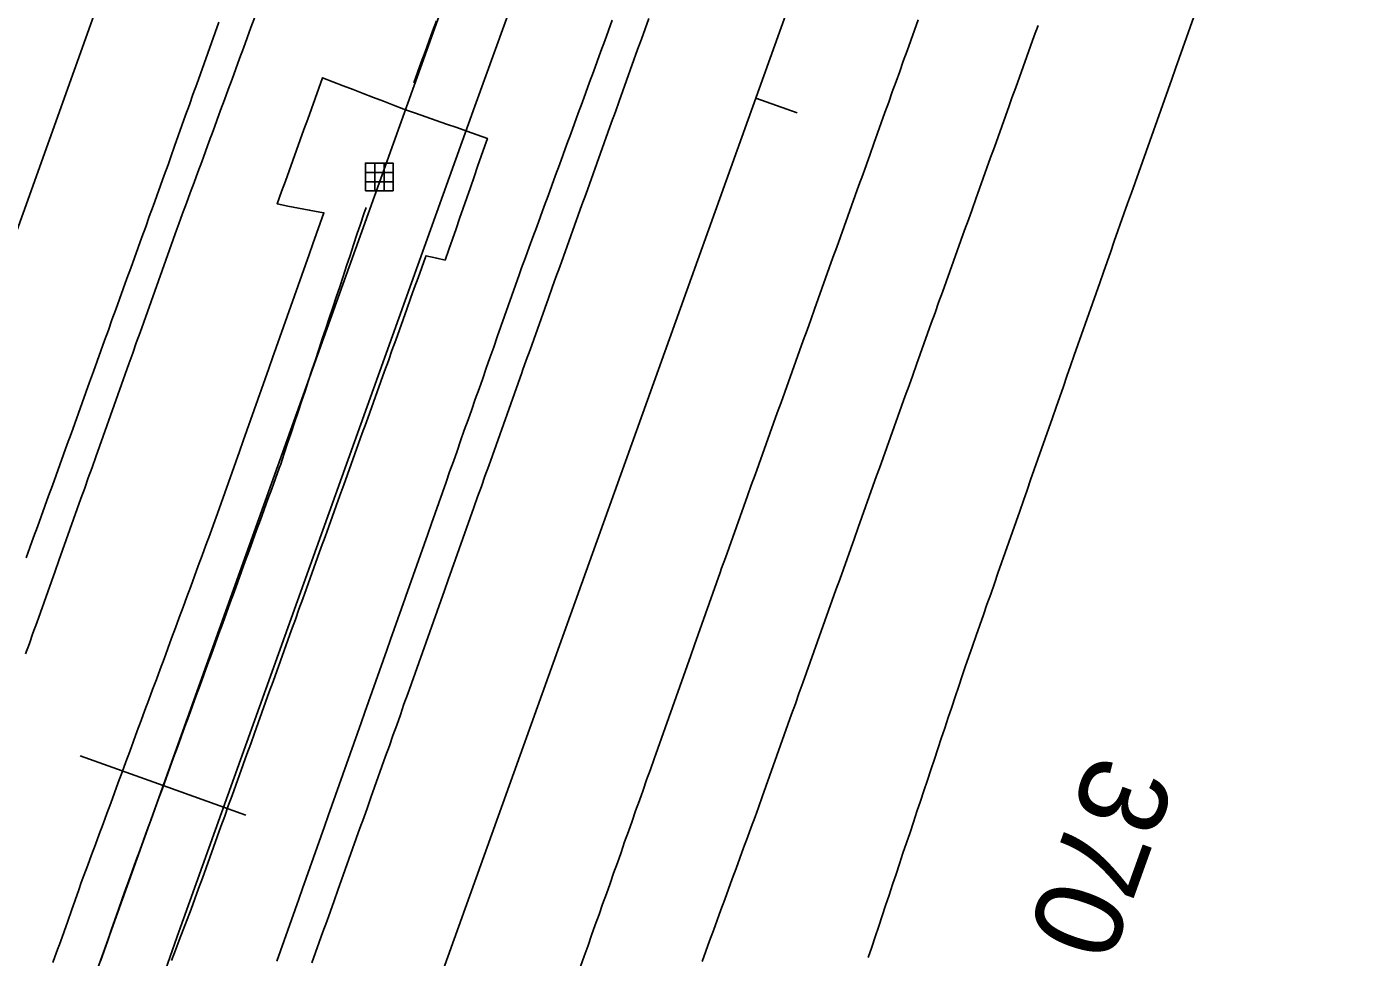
# Model space of a CAD drawing. Extents: x 1901471 to 1963503, y 756461 to 799997.
# Drawn here: x 1940682.2 to 1940803.7, y 779861.8 to 779946.4 of the extents above; entities that cross this region are included whole.
import ezdxf

# ---------------------------------------------------------------- set-up
doc = ezdxf.new("R2010")
doc.units = 0
for name, color, linetype in [('RD_EX_DR_ErosCtrl', 7, 'Continuous'), ('RD_EX_DR_Inlet', 7, 'Continuous'), ('RD_EX_Fence_Other', 7, 'Continuous'), ('RD_EX_H2O', 7, 'Continuous'), ('RD_EX_Road', 7, 'Continuous'), ('RD_HC_Cl', 7, 'Continuous'), ('RD_HC_Data_Tic', 7, 'Continuous'), ('RD_HC_TX_Sta50', 7, 'Continuous')]:
    doc.layers.add(name, color=color, linetype=linetype)

# ---------------------------------------------------------------- blocks, each defined once
blk = doc.blocks.new('DI')
at = {"layer": 'RD_EX_DR_Inlet'}
for p, q in [((-0.84, 2.56), (-0.84, -2.44)), ((0.86, 2.56), (0.86, -2.44)), ((-2.54, 0.86), (2.46, 0.86)), ((-2.54, -0.84), (2.46, -0.84))]:
    blk.add_line(p, q, dxfattribs=at)
blk.add_lwpolyline([(-2.54, -2.44), (-2.54, 2.56), (2.46, 2.56), (2.46, -2.44)], close=True, dxfattribs=at)

msp = doc.modelspace()

# ---------------------------------------------------------------- linework, layer by layer
at = {"layer": 'RD_EX_DR_ErosCtrl'}
msp.add_lwpolyline([(1940695.37, 779861.53), (1940695.73, 779862.47), (1940696.08, 779863.4), (1940696.44, 779864.34), (1940696.79, 779865.27), (1940697.15, 779866.21), (1940697.5, 779867.14), (1940697.84, 779868.08), (1940698.18, 779869.02), (1940698.52, 779869.97), (1940698.85, 779870.91), (1940699.19, 779871.85), (1940699.53, 779872.79), (1940699.87, 779873.73), (1940700.21, 779874.67), (1940700.54, 779875.61), (1940700.88, 779876.55), (1940701.22, 779877.49), (1940701.56, 779878.43), (1940701.9, 779879.37), (1940702.23, 779880.31), (1940702.57, 779881.25), (1940702.91, 779882.2), (1940703.25, 779883.14), (1940703.59, 779884.08), (1940703.92, 779885.02), (1940704.26, 779885.96), (1940704.6, 779886.9), (1940704.94, 779887.84), (1940705.27, 779888.78), (1940705.61, 779889.72), (1940705.95, 779890.66), (1940706.29, 779891.6), (1940706.63, 779892.54), (1940706.96, 779893.48), (1940707.3, 779894.43), (1940707.64, 779895.37), (1940707.98, 779896.31), (1940708.32, 779897.25), (1940708.65, 779898.19), (1940708.99, 779899.13), (1940709.33, 779900.07), (1940709.67, 779901.01), (1940710.01, 779901.95), (1940710.34, 779902.89), (1940710.68, 779903.83), (1940711.02, 779904.77), (1940711.36, 779905.71), (1940711.7, 779906.66), (1940712.03, 779907.6), (1940712.37, 779908.54), (1940712.71, 779909.48), (1940713.05, 779910.42), (1940713.39, 779911.36), (1940713.72, 779912.3), (1940714.06, 779913.24), (1940714.4, 779914.18), (1940714.74, 779915.12), (1940715.08, 779916.06), (1940715.41, 779917), (1940715.75, 779917.94), (1940716.09, 779918.89), (1940716.43, 779919.83), (1940716.77, 779920.77), (1940717.1, 779921.71), (1940717.44, 779922.65), (1940717.78, 779923.59), (1940718.12, 779924.53), (1940718.46, 779925.47), (1940718.5, 779925.61), (1940719.47, 779925.39), (1940719.47, 779925.39), (1940720.24, 779925.22), (1940720.57, 779926.17), (1940720.9, 779927.11), (1940721.23, 779928.05), (1940721.55, 779929), (1940721.88, 779929.94), (1940722.21, 779930.89), (1940722.54, 779931.83), (1940722.87, 779932.78), (1940723.19, 779933.72), (1940723.52, 779934.67), (1940723.85, 779935.61), (1940724.08, 779936.28), (1940723.15, 779936.6), (1940722.22, 779936.93), (1940721.29, 779937.26), (1940720.36, 779937.58), (1940719.43, 779937.91), (1940718.49, 779938.24), (1940717.56, 779938.56), (1940716.63, 779938.89), (1940716.49, 779938.94), (1940715.56, 779939.3), (1940714.64, 779939.65), (1940713.72, 779940.01), (1940712.8, 779940.36), (1940711.88, 779940.72), (1940710.96, 779941.07), (1940710.04, 779941.43), (1940709.1, 779941.79), (1940708.76, 779940.85), (1940708.42, 779939.91), (1940708.09, 779938.97), (1940707.75, 779938.02), (1940707.41, 779937.08), (1940707.07, 779936.14), (1940706.73, 779935.2), (1940706.4, 779934.26), (1940706.06, 779933.32), (1940705.72, 779932.38), (1940705.38, 779931.44), (1940704.98, 779930.32), (1940705.95, 779930.13), (1940706.92, 779929.95), (1940707.89, 779929.77), (1940708.86, 779929.58), (1940709.22, 779929.52), (1940708.89, 779928.57), (1940708.55, 779927.63), (1940708.22, 779926.69), (1940707.89, 779925.74), (1940707.55, 779924.8), (1940707.22, 779923.86), (1940706.89, 779922.92), (1940706.55, 779921.97), (1940706.22, 779921.03), (1940705.89, 779920.09), (1940705.55, 779919.15), (1940705.22, 779918.2), (1940704.89, 779917.26), (1940704.55, 779916.32), (1940704.22, 779915.37), (1940703.89, 779914.43), (1940703.55, 779913.49), (1940703.55, 779913.49), (1940703.22, 779912.55), (1940702.89, 779911.6), (1940702.55, 779910.66), (1940702.22, 779909.72), (1940701.89, 779908.78), (1940701.55, 779907.83), (1940701.22, 779906.89), (1940700.89, 779905.95), (1940700.55, 779905.01), (1940700.22, 779904.06), (1940699.89, 779903.12), (1940699.55, 779902.18), (1940699.2, 779901.17), (1940698.85, 779900.23), (1940698.5, 779899.3), (1940698.16, 779898.36), (1940697.81, 779897.42), (1940697.47, 779896.48), (1940697.12, 779895.54), (1940696.77, 779894.61), (1940696.43, 779893.67), (1940696.08, 779892.73), (1940695.73, 779891.79), (1940695.39, 779890.85), (1940695.04, 779889.92), (1940694.7, 779888.98), (1940694.35, 779888.04), (1940694, 779887.1), (1940693.66, 779886.17), (1940693.31, 779885.23), (1940692.96, 779884.29), (1940692.62, 779883.35), (1940692.27, 779882.41), (1940691.93, 779881.48), (1940691.58, 779880.54), (1940691.23, 779879.6), (1940690.89, 779878.66), (1940690.54, 779877.72), (1940690.19, 779876.79), (1940689.85, 779875.85), (1940689.5, 779874.91), (1940689.16, 779873.97), (1940688.81, 779873.03), (1940688.46, 779872.1), (1940688.12, 779871.16), (1940687.77, 779870.22), (1940687.42, 779869.28), (1940687.18, 779868.62), (1940686.95, 779867.96), (1940686.61, 779867.02), (1940686.28, 779866.08), (1940685.95, 779865.13), (1940685.61, 779864.19), (1940685.28, 779863.25), (1940684.94, 779862.31), (1940684.61, 779861.36)], dxfattribs=at)
at = {"layer": 'RD_EX_Fence_Other'}
msp.add_lwpolyline([(1940682.24, 779824.66), (1940695.89, 779863.73), (1940722.93, 779939.21), (1940753.27, 780022.99), (1940784.33, 780110.09), (1940815, 780196.43), (1940838.75, 780262), (1940849.69, 780291.88)], dxfattribs=at)
at = {"layer": 'RD_EX_H2O'}
for points in [[(1940717.38, 779941.32), (1940717.72, 779942.26), (1940718.06, 779943.2), (1940718.41, 779944.14), (1940718.75, 779945.08), (1940719.09, 779946.02), (1940719.44, 779946.96)], [(1940758.68, 779861.8), (1940759, 779862.75), (1940759.32, 779863.7), (1940759.63, 779864.65), (1940759.95, 779865.6), (1940760.26, 779866.55), (1940760.58, 779867.49), (1940760.9, 779868.44), (1940761.21, 779869.39), (1940761.53, 779870.34), (1940761.84, 779871.29), (1940762.16, 779872.24), (1940762.48, 779873.19), (1940762.79, 779874.13), (1940763.11, 779875.08), (1940763.42, 779876.03), (1940763.74, 779876.98), (1940764.06, 779877.93), (1940764.37, 779878.88), (1940764.69, 779879.83), (1940765, 779880.78), (1940765.32, 779881.72), (1940765.64, 779882.67), (1940765.95, 779883.62), (1940766.27, 779884.57), (1940766.58, 779885.52), (1940766.9, 779886.47), (1940767.22, 779887.42), (1940767.49, 779888.25), (1940767.82, 779889.19), (1940768.15, 779890.13), (1940768.48, 779891.08), (1940768.81, 779892.02), (1940769.14, 779892.97), (1940769.47, 779893.91), (1940769.81, 779894.85), (1940770.14, 779895.8), (1940770.47, 779896.74), (1940770.8, 779897.68), (1940771.13, 779898.63), (1940771.46, 779899.57), (1940771.79, 779900.51), (1940772.12, 779901.46), (1940772.45, 779902.4), (1940772.78, 779903.35), (1940773.11, 779904.29), (1940773.44, 779905.23), (1940773.77, 779906.18), (1940774.1, 779907.12), (1940774.43, 779908.06), (1940774.76, 779909.01), (1940775.09, 779909.95), (1940775.42, 779910.89), (1940775.42, 779910.89), (1940775.75, 779911.84), (1940776.08, 779912.78), (1940776.41, 779913.73), (1940776.74, 779914.67), (1940777.07, 779915.61), (1940777.4, 779916.56), (1940777.73, 779917.5), (1940778.07, 779918.44), (1940778.4, 779919.39), (1940778.73, 779920.33), (1940779.06, 779921.27), (1940779.39, 779922.22), (1940779.72, 779923.16), (1940780.05, 779924.11), (1940780.38, 779925.05), (1940780.71, 779925.99), (1940781.04, 779926.94), (1940781.37, 779927.88), (1940781.58, 779928.49), (1940781.92, 779929.43), (1940782.25, 779930.37), (1940782.59, 779931.32), (1940782.92, 779932.26), (1940783.26, 779933.2), (1940783.59, 779934.14), (1940783.93, 779935.08), (1940784.26, 779936.03), (1940784.6, 779936.97), (1940784.93, 779937.91), (1940785.27, 779938.85), (1940785.6, 779939.79), (1940785.94, 779940.74), (1940786.27, 779941.68), (1940786.6, 779942.62), (1940786.94, 779943.56), (1940787.27, 779944.5), (1940787.61, 779945.45), (1940787.94, 779946.39), (1940788.28, 779947.33)], [(1940688.92, 779861.47), (1940689.25, 779862.42), (1940689.58, 779863.36), (1940689.91, 779864.31), (1940690.24, 779865.25), (1940690.57, 779866.19), (1940690.9, 779867.14), (1940691.23, 779868.08), (1940691.46, 779868.73), (1940691.8, 779869.67), (1940692.15, 779870.61), (1940692.49, 779871.55), (1940692.83, 779872.49), (1940693.17, 779873.43), (1940693.52, 779874.37), (1940693.86, 779875.31), (1940694.2, 779876.25), (1940694.55, 779877.19), (1940694.89, 779878.13), (1940695.23, 779879.07), (1940695.57, 779880.01), (1940695.92, 779880.95), (1940696.26, 779881.88), (1940696.6, 779882.82), (1940696.94, 779883.76), (1940697.29, 779884.7), (1940697.63, 779885.64), (1940697.97, 779886.58), (1940698.32, 779887.52), (1940698.66, 779888.46), (1940699, 779889.4), (1940699.34, 779890.34), (1940699.69, 779891.28), (1940700.03, 779892.22), (1940700.37, 779893.16), (1940700.71, 779894.1), (1940701.06, 779895.04), (1940701.4, 779895.98), (1940701.74, 779896.92), (1940702.08, 779897.85), (1940702.43, 779898.79), (1940702.43, 779898.79), (1940702.77, 779899.73), (1940703.11, 779900.67), (1940703.46, 779901.61), (1940703.8, 779902.55), (1940704.14, 779903.49), (1940704.48, 779904.43), (1940704.83, 779905.37), (1940705.17, 779906.31), (1940705.3, 779906.67), (1940705.62, 779907.62), (1940705.93, 779908.56), (1940706.25, 779909.51), (1940706.56, 779910.46), (1940706.88, 779911.41), (1940707.19, 779912.36), (1940707.51, 779913.31), (1940707.82, 779914.26), (1940708.14, 779915.2), (1940708.45, 779916.15), (1940708.77, 779917.1), (1940709.08, 779918.05), (1940709.4, 779919), (1940709.71, 779919.95), (1940710.03, 779920.9), (1940710.34, 779921.84), (1940710.66, 779922.79), (1940710.97, 779923.74), (1940711.29, 779924.69), (1940711.6, 779925.64), (1940711.92, 779926.59), (1940712.23, 779927.54), (1940712.55, 779928.48), (1940712.86, 779929.43), (1940713.05, 779930)]]:
    msp.add_lwpolyline(points, dxfattribs=at)
at = {"layer": 'RD_EX_Road'}
for points in [[(1940702.95, 779947.29), (1940702.6, 779946.35), (1940702.26, 779945.41), (1940701.91, 779944.47), (1940701.57, 779943.53), (1940701.22, 779942.59), (1940700.88, 779941.65), (1940700.53, 779940.72), (1940700.19, 779939.78), (1940699.84, 779938.84), (1940699.5, 779937.9), (1940699.15, 779936.96), (1940698.81, 779936.02), (1940698.46, 779935.09), (1940698.12, 779934.15), (1940697.77, 779933.21), (1940697.43, 779932.27), (1940697.08, 779931.33), (1940696.74, 779930.39), (1940696.39, 779929.45), (1940696.05, 779928.52), (1940695.87, 779928.04), (1940695.54, 779927.1), (1940695.2, 779926.16), (1940694.87, 779925.21), (1940694.53, 779924.27), (1940694.2, 779923.33), (1940693.86, 779922.39), (1940693.52, 779921.45), (1940693.19, 779920.5), (1940692.85, 779919.56), (1940692.52, 779918.62), (1940692.18, 779917.68), (1940691.85, 779916.74), (1940691.51, 779915.79), (1940691.18, 779914.85), (1940690.84, 779913.91), (1940690.51, 779912.97), (1940690.17, 779912.03), (1940689.84, 779911.08), (1940689.5, 779910.14), (1940689.16, 779909.2), (1940688.83, 779908.26), (1940688.49, 779907.32), (1940688.16, 779906.37), (1940687.82, 779905.43), (1940687.49, 779904.49), (1940687.15, 779903.55), (1940686.82, 779902.61), (1940686.48, 779901.66), (1940686.15, 779900.72), (1940685.81, 779899.78), (1940685.47, 779898.84), (1940685.14, 779897.9), (1940684.8, 779896.95), (1940684.47, 779896.01), (1940684.13, 779895.07), (1940683.8, 779894.13), (1940683.46, 779893.19), (1940683.13, 779892.24), (1940682.79, 779891.3), (1940682.46, 779890.36), (1940682.12, 779889.42)], [(1940699.68, 779946.86), (1940699.34, 779945.92), (1940699.01, 779944.98), (1940698.67, 779944.03), (1940698.34, 779943.09), (1940698, 779942.15), (1940697.67, 779941.21), (1940697.33, 779940.27), (1940697, 779939.32), (1940696.66, 779938.38), (1940696.32, 779937.44), (1940695.99, 779936.5), (1940695.65, 779935.56), (1940695.32, 779934.61), (1940695.06, 779933.89), (1940694.72, 779932.95), (1940694.38, 779932.01), (1940694.04, 779931.07), (1940693.7, 779930.13), (1940693.36, 779929.19), (1940693.03, 779928.24), (1940692.69, 779927.3), (1940692.35, 779926.36), (1940692.01, 779925.42), (1940691.67, 779924.48), (1940691.33, 779923.54), (1940690.99, 779922.6), (1940690.65, 779921.66), (1940690.31, 779920.72), (1940689.97, 779919.78), (1940689.64, 779918.84), (1940689.3, 779917.9), (1940688.96, 779916.96), (1940688.62, 779916.02), (1940688.28, 779915.08), (1940687.94, 779914.13), (1940687.6, 779913.19), (1940687.26, 779912.25), (1940686.92, 779911.31), (1940686.58, 779910.37), (1940686.25, 779909.43), (1940685.91, 779908.49), (1940685.57, 779907.55), (1940685.23, 779906.61), (1940684.89, 779905.67), (1940684.55, 779904.73), (1940684.21, 779903.79), (1940683.87, 779902.85), (1940683.53, 779901.91), (1940683.19, 779900.97), (1940682.85, 779900.02), (1940682.52, 779899.08), (1940682.18, 779898.14)], [(1940735.43, 779947.04), (1940735.09, 779946.1), (1940734.74, 779945.16), (1940734.4, 779944.22), (1940734.06, 779943.28), (1940733.71, 779942.34), (1940733.37, 779941.4), (1940733.03, 779940.46), (1940732.68, 779939.52), (1940732.34, 779938.58), (1940732, 779937.64), (1940731.65, 779936.71), (1940731.31, 779935.77), (1940730.97, 779934.83), (1940730.62, 779933.89), (1940730.28, 779932.95), (1940729.94, 779932.01), (1940729.59, 779931.07), (1940729.25, 779930.13), (1940728.91, 779929.19), (1940728.56, 779928.25), (1940728.22, 779927.31), (1940727.88, 779926.38), (1940727.53, 779925.44), (1940727.19, 779924.5), (1940726.97, 779923.89), (1940726.64, 779922.94), (1940726.31, 779922), (1940725.98, 779921.06), (1940725.64, 779920.12), (1940725.31, 779919.17), (1940724.98, 779918.23), (1940724.65, 779917.29), (1940724.31, 779916.34), (1940723.98, 779915.4), (1940723.65, 779914.46), (1940723.32, 779913.51), (1940722.98, 779912.57), (1940722.65, 779911.63), (1940722.32, 779910.69), (1940721.98, 779909.74), (1940721.65, 779908.8), (1940721.32, 779907.86), (1940720.99, 779906.91), (1940720.65, 779905.97), (1940720.32, 779905.03), (1940719.99, 779904.08), (1940719.66, 779903.14), (1940719.32, 779902.2), (1940718.99, 779901.26), (1940718.66, 779900.31), (1940718.33, 779899.37), (1940717.99, 779898.43), (1940717.66, 779897.48), (1940717.33, 779896.54), (1940717, 779895.6), (1940716.66, 779894.65), (1940716.6, 779894.48), (1940716.27, 779893.54), (1940715.94, 779892.59), (1940715.6, 779891.65), (1940715.27, 779890.71), (1940714.94, 779889.76), (1940714.6, 779888.82), (1940714.27, 779887.88), (1940713.94, 779886.94), (1940713.61, 779885.99), (1940713.27, 779885.05), (1940712.94, 779884.11), (1940712.61, 779883.16), (1940712.28, 779882.22), (1940711.94, 779881.28), (1940711.61, 779880.33), (1940711.28, 779879.39), (1940710.94, 779878.45), (1940710.61, 779877.51), (1940710.28, 779876.56), (1940709.95, 779875.62), (1940709.61, 779874.68), (1940709.28, 779873.73), (1940708.95, 779872.79), (1940708.61, 779871.85), (1940708.28, 779870.91), (1940707.95, 779869.96), (1940707.62, 779869.02), (1940707.28, 779868.08), (1940706.95, 779867.13), (1940706.62, 779866.19), (1940706.29, 779865.25), (1940705.95, 779864.3), (1940705.62, 779863.36), (1940705.29, 779862.42), (1940704.95, 779861.48)], [(1940738.74, 779947.18), (1940738.4, 779946.24), (1940738.07, 779945.3), (1940737.73, 779944.36), (1940737.39, 779943.42), (1940737.05, 779942.47), (1940736.72, 779941.53), (1940736.38, 779940.59), (1940736.04, 779939.65), (1940735.71, 779938.71), (1940735.37, 779937.77), (1940735.03, 779936.83), (1940734.69, 779935.89), (1940734.36, 779934.94), (1940734.02, 779934), (1940733.68, 779933.06), (1940733.35, 779932.12), (1940733.01, 779931.18), (1940732.67, 779930.24), (1940732.33, 779929.3), (1940732, 779928.35), (1940731.66, 779927.41), (1940731.32, 779926.47), (1940730.98, 779925.53), (1940730.65, 779924.59), (1940730.31, 779923.65), (1940729.97, 779922.71), (1940729.64, 779921.77), (1940729.3, 779920.82), (1940728.96, 779919.88), (1940728.62, 779918.94), (1940728.29, 779918), (1940727.95, 779917.06), (1940727.61, 779916.12), (1940727.27, 779915.18), (1940727.21, 779914.98), (1940726.87, 779914.04), (1940726.54, 779913.1), (1940726.2, 779912.16), (1940725.87, 779911.21), (1940725.53, 779910.27), (1940725.2, 779909.33), (1940724.87, 779908.39), (1940724.53, 779907.45), (1940724.2, 779906.5), (1940723.86, 779905.56), (1940723.53, 779904.62), (1940723.19, 779903.68), (1940722.86, 779902.73), (1940722.52, 779901.79), (1940722.19, 779900.85), (1940721.86, 779899.91), (1940721.52, 779898.96), (1940721.19, 779898.02), (1940720.85, 779897.08), (1940720.52, 779896.14), (1940720.18, 779895.19), (1940719.85, 779894.25), (1940719.51, 779893.31), (1940719.18, 779892.37), (1940718.85, 779891.42), (1940718.51, 779890.48), (1940718.18, 779889.54), (1940717.84, 779888.6), (1940717.51, 779887.66), (1940717.17, 779886.71), (1940716.84, 779885.77), (1940716.5, 779884.83), (1940716.17, 779883.89), (1940715.84, 779882.94), (1940715.5, 779882), (1940715.17, 779881.06), (1940714.83, 779880.12), (1940714.5, 779879.17), (1940714.16, 779878.23), (1940713.83, 779877.29), (1940713.49, 779876.35), (1940713.18, 779875.45), (1940712.84, 779874.51), (1940712.5, 779873.57), (1940712.17, 779872.63), (1940711.83, 779871.68), (1940711.49, 779870.74), (1940711.16, 779869.8), (1940710.82, 779868.86), (1940710.48, 779867.92), (1940710.15, 779866.98), (1940709.81, 779866.03), (1940709.48, 779865.09), (1940709.14, 779864.15), (1940708.8, 779863.21), (1940708.47, 779862.27), (1940708.13, 779861.33)], [(1940763.23, 779947.06), (1940762.89, 779946.12), (1940762.55, 779945.18), (1940762.21, 779944.24), (1940761.87, 779943.3), (1940761.54, 779942.36), (1940761.21, 779941.45), (1940760.87, 779940.51), (1940760.54, 779939.57), (1940760.2, 779938.63), (1940759.86, 779937.69), (1940759.53, 779936.75), (1940759.19, 779935.81), (1940758.85, 779934.86), (1940758.51, 779933.92), (1940758.18, 779932.98), (1940757.84, 779932.04), (1940757.5, 779931.1), (1940757.16, 779930.16), (1940756.83, 779929.22), (1940756.49, 779928.28), (1940756.15, 779927.33), (1940755.82, 779926.39), (1940755.48, 779925.45), (1940755.14, 779924.51), (1940754.8, 779923.57), (1940754.47, 779922.63), (1940754.13, 779921.69), (1940753.79, 779920.74), (1940753.46, 779919.8), (1940753.12, 779918.86), (1940752.78, 779917.92), (1940752.44, 779916.98), (1940752.11, 779916.04), (1940751.77, 779915.1), (1940751.43, 779914.16), (1940751.1, 779913.21), (1940750.76, 779912.27), (1940750.42, 779911.33), (1940750.08, 779910.39), (1940749.75, 779909.45), (1940749.41, 779908.51), (1940749.07, 779907.57), (1940748.73, 779906.63), (1940748.4, 779905.68), (1940748.06, 779904.74), (1940747.72, 779903.8), (1940747.39, 779902.86), (1940747.05, 779901.92), (1940746.71, 779900.98), (1940746.37, 779900.04), (1940746.04, 779899.09), (1940746.04, 779899.09), (1940745.7, 779898.15), (1940745.36, 779897.21), (1940745.22, 779896.82), (1940744.89, 779895.88), (1940744.56, 779894.94), (1940744.22, 779894), (1940743.89, 779893.05), (1940743.56, 779892.11), (1940743.22, 779891.17), (1940742.89, 779890.23), (1940742.56, 779889.28), (1940742.22, 779888.34), (1940741.89, 779887.4), (1940741.56, 779886.46), (1940741.22, 779885.51), (1940740.89, 779884.57), (1940740.56, 779883.63), (1940740.22, 779882.69), (1940739.89, 779881.74), (1940739.55, 779880.8), (1940739.22, 779879.86), (1940738.89, 779878.92), (1940738.55, 779877.97), (1940738.22, 779877.03), (1940737.89, 779876.09), (1940737.55, 779875.15), (1940737.22, 779874.2), (1940736.89, 779873.26), (1940736.55, 779872.32), (1940736.22, 779871.37), (1940735.89, 779870.43), (1940735.55, 779869.49), (1940735.22, 779868.55), (1940734.89, 779867.6), (1940734.55, 779866.66), (1940734.22, 779865.72), (1940733.88, 779864.78), (1940733.55, 779863.83), (1940733.22, 779862.89), (1940732.88, 779861.95), (1940732.55, 779861.01)], [(1940774.11, 779946.55), (1940773.77, 779945.61), (1940773.44, 779944.66), (1940773.1, 779943.72), (1940772.76, 779942.78), (1940772.42, 779941.84), (1940772.08, 779940.9), (1940771.74, 779939.96), (1940771.74, 779939.96), (1940771.49, 779939.25), (1940771.15, 779938.31), (1940770.81, 779937.36), (1940770.48, 779936.42), (1940770.14, 779935.48), (1940769.8, 779934.54), (1940769.46, 779933.6), (1940769.13, 779932.66), (1940768.79, 779931.72), (1940768.45, 779930.78), (1940768.12, 779929.83), (1940767.78, 779928.89), (1940767.44, 779927.95), (1940767.1, 779927.01), (1940766.77, 779926.07), (1940766.43, 779925.13), (1940766.09, 779924.19), (1940765.76, 779923.24), (1940765.42, 779922.3), (1940765.08, 779921.36), (1940764.75, 779920.42), (1940764.41, 779919.48), (1940764.07, 779918.54), (1940763.73, 779917.6), (1940763.4, 779916.65), (1940763.06, 779915.71), (1940762.72, 779914.77), (1940762.39, 779913.83), (1940762.05, 779912.89), (1940761.71, 779911.95), (1940761.38, 779911.01), (1940761.04, 779910.06), (1940760.7, 779909.12), (1940760.36, 779908.18), (1940760.03, 779907.24), (1940759.69, 779906.3), (1940759.44, 779905.61), (1940759.11, 779904.66), (1940758.77, 779903.72), (1940758.43, 779902.78), (1940758.1, 779901.84), (1940757.76, 779900.9), (1940757.43, 779899.95), (1940757.09, 779899.01), (1940756.76, 779898.07), (1940756.42, 779897.13), (1940756.09, 779896.19), (1940755.75, 779895.24), (1940755.41, 779894.3), (1940755.08, 779893.36), (1940754.74, 779892.42), (1940754.41, 779891.48), (1940754.07, 779890.53), (1940753.74, 779889.59), (1940753.4, 779888.65), (1940753.07, 779887.71), (1940752.73, 779886.77), (1940752.39, 779885.82), (1940752.06, 779884.88), (1940751.72, 779883.94), (1940751.39, 779883), (1940751.05, 779882.06), (1940750.72, 779881.12), (1940750.38, 779880.17), (1940750.38, 779880.17), (1940750.04, 779879.23), (1940749.71, 779878.29), (1940749.37, 779877.35), (1940749.04, 779876.41), (1940748.7, 779875.46), (1940748.4, 779874.6), (1940748.05, 779873.66), (1940747.71, 779872.72), (1940747.36, 779871.78), (1940747.02, 779870.85), (1940746.67, 779869.91), (1940746.33, 779868.97), (1940745.99, 779868.03), (1940745.64, 779867.09), (1940745.3, 779866.15), (1940744.95, 779865.21), (1940744.61, 779864.27), (1940744.27, 779863.34), (1940743.92, 779862.4), (1940743.58, 779861.46)]]:
    msp.add_lwpolyline(points, dxfattribs=at)
at = {"layer": 'RD_HC_Cl'}
for p, q in [((1941878.42, 783269.07), (1940045.23, 778152.54)), ((1941906.2, 783259.59), (1940073.41, 778143.37)), ((1941934.1, 783249.34), (1940101.04, 778132.85))]:
    msp.add_line(p, q, dxfattribs=at)
at = {"layer": 'RD_HC_Data_Tic'}
for p, q in [((1940748.46, 779939.94), (1940752.22, 779938.59)), ((1940694.61, 779877.45), (1940687.08, 779880.15)), ((1940694.61, 779877.45), (1940702.14, 779874.75))]:
    msp.add_line(p, q, dxfattribs=at)

# ---------------------------------------------------------------- block references
at = {"layer": 'RD_EX_DR_Inlet', "xscale": 0.5039370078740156, "yscale": 0.5039370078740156}
msp.add_blockref('DI', (1940714.27, 779932.75), dxfattribs=at)

# ---------------------------------------------------------------- texts
at = {"layer": 'RD_HC_TX_Sta50'}
msp.add_text('370', height=8, rotation=250.288, dxfattribs=at).set_placement((1940779.1, 779880.61))

doc.saveas('drawing.dxf')
